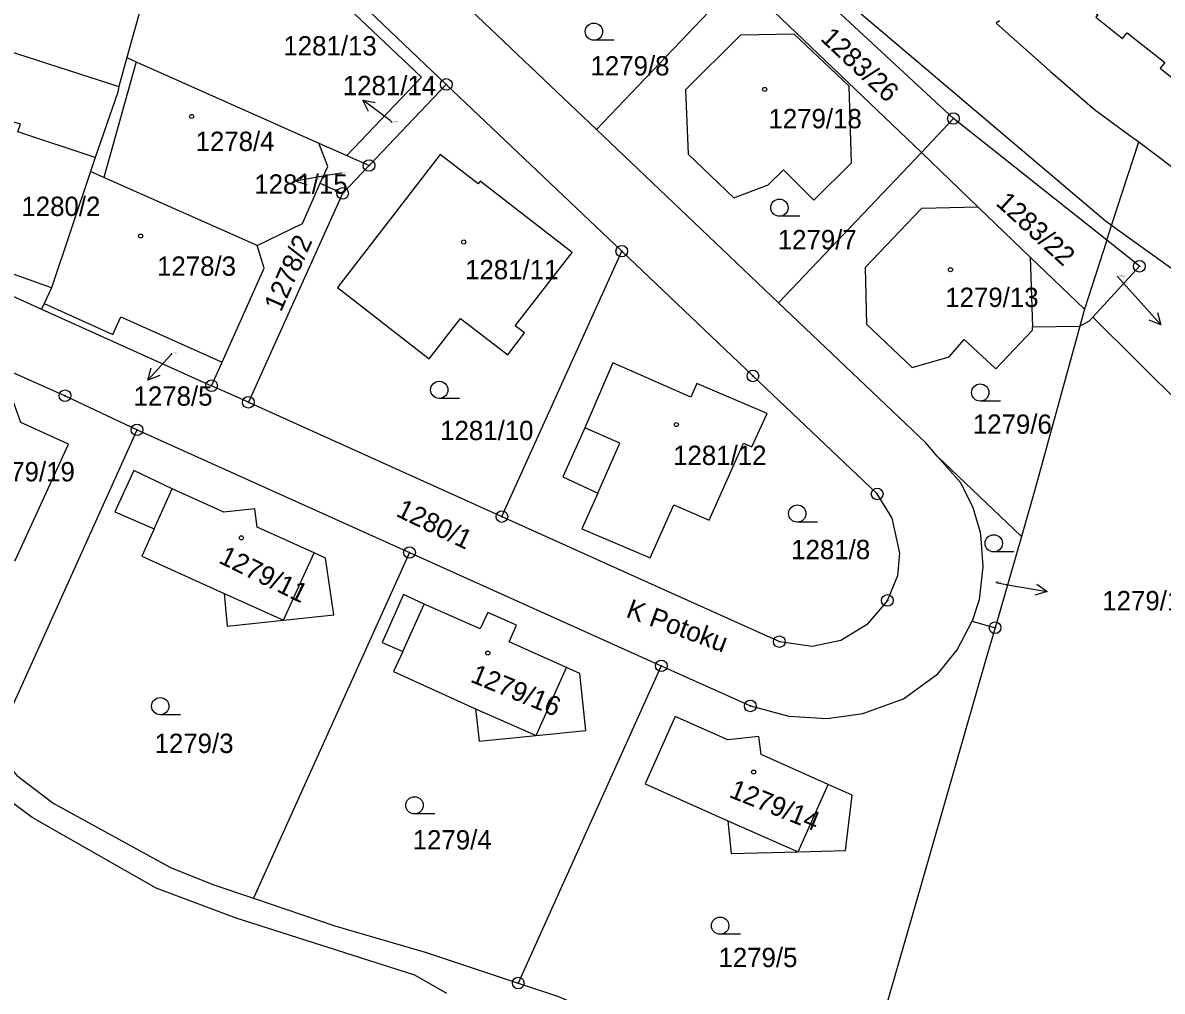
# Model space of a CAD drawing. Extents: x -737240 to -735272, y -1119606 to -1117878.
# Drawn here: x -735996.5 to -735896.2, y -1119169.8 to -1119084.5 of the extents above; entities that cross this region are included whole.
import ezdxf

# ---------------------------------------------------------------- set-up
doc = ezdxf.new("R2010")
doc.units = 0
for name, color, linetype in [('Level 1', 7, 'Continuous'), ('Level 15', 7, 'Continuous'), ('Level 16', 7, 'Continuous'), ('Level 18', 7, 'Continuous'), ('Level 19', 7, 'Continuous'), ('Level 25', 7, 'Continuous'), ('Level 4', 7, 'Continuous')]:
    doc.layers.add(name, color=color, linetype=linetype)

msp = doc.modelspace()

# ---------------------------------------------------------------- linework, layer by layer
at = {"layer": 'Level 1'}
for p, q in [((-735945.98, -1119093.93), (-735961.99, -1119078.69)), ((-735914.57, -1119092.95), (-735930.64, -1119078.02)), ((-735959.2, -1119089.95), (-735970.47, -1119079.23)), ((-735945.98, -1119093.93), (-735933.35, -1119080.67)), ((-735933.35, -1119080.67), (-735917.39, -1119095.95)), ((-735985.88, -1119082.43), (-735987.31, -1119087.59)), ((-735987.31, -1119087.59), (-735988.02, -1119090.13)), ((-735987.31, -1119087.59), (-735986.51, -1119087.95)), ((-735986.51, -1119087.95), (-735970.42, -1119095.12)), ((-735966, -1119097.09), (-735959.2, -1119089.95)), ((-735943.76, -1119104.63), (-735959.2, -1119089.95)), ((-735917.39, -1119095.95), (-735914.57, -1119092.95)), ((-735901.08, -1119103.67), (-735914.57, -1119092.95)), ((-735929.97, -1119109.17), (-735945.98, -1119093.93)), ((-735970.42, -1119095.12), (-735967.95, -1119096.22)), ((-735900.65, -1119102.37), (-735898.26, -1119095)), ((-735898.26, -1119095), (-735893.85, -1119098.34)), ((-735990.1, -1119096.38), (-735990.51, -1119097.61)), ((-735967.95, -1119096.22), (-735966, -1119097.09)), ((-735929.97, -1119109.17), (-735917.39, -1119095.95)), ((-735917.39, -1119095.95), (-735912.38, -1119100.76)), ((-735990.51, -1119097.61), (-735993.94, -1119107.85)), ((-735989.34, -1119098.13), (-735990.51, -1119097.61)), ((-735968.33, -1119099.54), (-735966, -1119097.09)), ((-735975.84, -1119104.12), (-735989.34, -1119098.13)), ((-735970.3, -1119098.65), (-735968.33, -1119099.54)), ((-736017.55, -1119099.48), (-735994.83, -1119109.72)), ((-735968.33, -1119099.54), (-735976.62, -1119117.93)), ((-735912.38, -1119100.76), (-735907.8, -1119105.16)), ((-735901.08, -1119103.67), (-735900.65, -1119102.37)), ((-735901.08, -1119103.67), (-735903.04, -1119109.72)), ((-735954.31, -1119127.99), (-735943.76, -1119104.63)), ((-735993.94, -1119107.85), (-736001.33, -1119105.23)), ((-735907.8, -1119105.16), (-735903.04, -1119109.72)), ((-735993.94, -1119107.85), (-735994.59, -1119109.22)), ((-735994.59, -1119109.22), (-735994.83, -1119109.72)), ((-735994.83, -1119109.72), (-735979.86, -1119116.47)), ((-735903.04, -1119109.72), (-735903.45, -1119111.22)), ((-735907.61, -1119111.3), (-735903.45, -1119111.22)), ((-735979.86, -1119116.47), (-735978.94, -1119114.41)), ((-735976.62, -1119117.93), (-735979.86, -1119116.47)), ((-735976.62, -1119117.93), (-735954.31, -1119127.99)), ((-735999.04, -1119148.33), (-735986.42, -1119120.35)), ((-735986.42, -1119120.35), (-735962.44, -1119131.15)), ((-735908.59, -1119129.74), (-735915.99, -1119122.66)), ((-735908.59, -1119129.74), (-735910.9, -1119137.77)), ((-735962.44, -1119131.15), (-735976.16, -1119161.58)), ((-735962.44, -1119131.15), (-735940.28, -1119141.13)), ((-735912.91, -1119137.19), (-735910.9, -1119137.77)), ((-735940.28, -1119141.13), (-735952.87, -1119169.05))]:
    msp.add_line(p, q, dxfattribs=at)
for points in [[(-735900.65, -1119102.37), (-735901.22, -1119101.96), (-735923.06, -1119083.43), (-735938.04, -1119068.85), (-735961.28, -1119041.45), (-735967.35, -1119032.06)], [(-736002.28, -1119072.25), (-736003.65, -1119078.64), (-736002.92, -1119078.8), (-736004.24, -1119084.92), (-735988.02, -1119090.13)], [(-735900.24, -1119078.68), (-735903.3, -1119082.72), (-735901.87, -1119083.82), (-735902.03, -1119084.02), (-735899.68, -1119085.9), (-735899.28, -1119085.4), (-735895.97, -1119088.02), (-735896.37, -1119088.52), (-735893.81, -1119090.56), (-735886.46, -1119081.34), (-735894.85, -1119074.71), (-735897, -1119077.49), (-735898.52, -1119076.31), (-735900.3, -1119078.63), (-735900.24, -1119078.68)], [(-735967.95, -1119096.22), (-735961.39, -1119089.32), (-735968.87, -1119082.2), (-735969.22, -1119082.57), (-735971.54, -1119080.35), (-735970.47, -1119079.23)], [(-735910.51, -1119084.34), (-735910.81, -1119084.55), (-735906.03, -1119088.82), (-735902.15, -1119092.17), (-735899.17, -1119094.37), (-735898.26, -1119095)], [(-735926.84, -1119100.13), (-735923.53, -1119096.84), (-735923.73, -1119090.11), (-735928.59, -1119085.54), (-735933.31, -1119085.61), (-735938.15, -1119090.42), (-735937.92, -1119096.08), (-735933.89, -1119099.93), (-735930.86, -1119098.79), (-735929.51, -1119097.46), (-735926.84, -1119100.13)], [(-735990.1, -1119096.38), (-735996.91, -1119094.11), (-735996.69, -1119093.45), (-736006.1, -1119090.67)], [(-735988.02, -1119090.13), (-735988.12, -1119090.62), (-735990.1, -1119096.38)], [(-735970.3, -1119098.65), (-735969.64, -1119097.16), (-735970.42, -1119095.12)], [(-735959.73, -1119096.13), (-735968.79, -1119107.83), (-735960.71, -1119114.1), (-735957.95, -1119110.55), (-735953.8, -1119113.74), (-735952.31, -1119111.83), (-735953.13, -1119111.19), (-735948.13, -1119104.75), (-735956.22, -1119098.47), (-735956.4, -1119098.71), (-735959.73, -1119096.13)], [(-735975.84, -1119104.12), (-735971.87, -1119102.2), (-735970.3, -1119098.65)], [(-736040, -1119105.69), (-736037.32, -1119102.35), (-736033.97, -1119099.21), (-736033.62, -1119099.09), (-736016.5, -1119106.78), (-735992.76, -1119117.35), (-735986.42, -1119120.35)], [(-735912.38, -1119100.76), (-735917.37, -1119100.87), (-735922.33, -1119106.07), (-735922.22, -1119111.04), (-735918.21, -1119114.87), (-735914.95, -1119113.94), (-735913.61, -1119112.39), (-735910.85, -1119114.98), (-735907.6, -1119111.58), (-735907.61, -1119111.3)], [(-735786.56, -1119152.66), (-735789.3, -1119152.37), (-735817.43, -1119146.68), (-735851.03, -1119134.58), (-735874.97, -1119120.82), (-735900.65, -1119102.37)], [(-735902.31, -1119110.44), (-735898.2, -1119105.96), (-735901.08, -1119103.67)], [(-735978.94, -1119114.41), (-735975.23, -1119106.13), (-735975.84, -1119104.12)], [(-735954.31, -1119127.99), (-735940.59, -1119134.18), (-735929.89, -1119139), (-735927.01, -1119139.4), (-735924.47, -1119138.86), (-735922.06, -1119137.41), (-735920.47, -1119135.53), (-735920.38, -1119135.37), (-735919.46, -1119133.18), (-735919.29, -1119131.2), (-735919.95, -1119128.12), (-735921.28, -1119126), (-735932.22, -1119115.61), (-735943.76, -1119104.63)], [(-735994.59, -1119109.22), (-735988.55, -1119111.97), (-735987.84, -1119110.42), (-735978.94, -1119114.41)], [(-735915.99, -1119122.66), (-735917, -1119121.51), (-735929.97, -1119109.17)], [(-735902.31, -1119110.44), (-735902.61, -1119110.78), (-735903.45, -1119111.22)], [(-735834.44, -1119149.09), (-735839.49, -1119148.04), (-735864.93, -1119138.02), (-735886.47, -1119126.15), (-735902.31, -1119110.44)], [(-735903.45, -1119111.22), (-735907.41, -1119125.64), (-735908.59, -1119129.74)], [(-735945.86, -1119125.94), (-735947.26, -1119129.07), (-735941.26, -1119131.63), (-735939.17, -1119126.95), (-735936.06, -1119128.32), (-735933.04, -1119121.52), (-735932.3, -1119121.84), (-735930.97, -1119118.93), (-735937.15, -1119116.29), (-735937.68, -1119117.48), (-735944.54, -1119114.47), (-735947.02, -1119120.18)], [(-735959.16, -1119169.98), (-735961.98, -1119168.35), (-735977.71, -1119163.34), (-735984.75, -1119160.69), (-735995.66, -1119154.49), (-735997.83, -1119152.87), (-736020.83, -1119125.53), (-736028.83, -1119117.16), (-736033.37, -1119115), (-736037.16, -1119115.64)], [(-736004.12, -1119120.11), (-736006.92, -1119121.2), (-736005.9, -1119124.04), (-736007.34, -1119127.19), (-735997.15, -1119131.86), (-735992.45, -1119121.63), (-735996.65, -1119119.7), (-735997.39, -1119117.66), (-735999.4, -1119118.45), (-736002.62, -1119116.95), (-736004.12, -1119120.11)], [(-735947.02, -1119120.18), (-735948.94, -1119124.48), (-735945.86, -1119125.94)], [(-735915.99, -1119122.66), (-735913.95, -1119124.98), (-735912.87, -1119127.18), (-735912.21, -1119129.36), (-735912.17, -1119129.91), (-735911.97, -1119132.42), (-735912.31, -1119135.33), (-735912.91, -1119137.19)], [(-735983.34, -1119125.56), (-735986.69, -1119123.93), (-735988.36, -1119127.58), (-735984.92, -1119129.06)], [(-735970.84, -1119131.19), (-735975.84, -1119128.92), (-735976.04, -1119127.3), (-735978.79, -1119127.61), (-735983.34, -1119125.56)], [(-735984.92, -1119129.06), (-735986.01, -1119131.48), (-735978.76, -1119134.75)], [(-735973.52, -1119137.11), (-735969.11, -1119136.65), (-735969.82, -1119131.65), (-735970.84, -1119131.19)], [(-735978.76, -1119134.75), (-735978.49, -1119137.63), (-735973.52, -1119137.11)], [(-735961.15, -1119135.69), (-735962.96, -1119134.84), (-735964.84, -1119139.07), (-735963.04, -1119139.88)], [(-735948.63, -1119141.28), (-735953.68, -1119139.01), (-735953.03, -1119137.55), (-735955.56, -1119136.42), (-735956.21, -1119137.87), (-735961.15, -1119135.69)], [(-735940.28, -1119141.13), (-735932.44, -1119144.66), (-735929.06, -1119145.57), (-735925.68, -1119145.76), (-735922.55, -1119145.33), (-735918.97, -1119144.04), (-735915.94, -1119141.82), (-735914.25, -1119139.71), (-735912.91, -1119137.19)], [(-735910.9, -1119137.77), (-735911.68, -1119140.45), (-735917.39, -1119160.3), (-735921.76, -1119175.42)], [(-735963.04, -1119139.88), (-735963.85, -1119141.64), (-735956.63, -1119144.91)], [(-735951.29, -1119147.25), (-735946.93, -1119146.81), (-735947.45, -1119141.81), (-735948.63, -1119141.28)], [(-735956.63, -1119144.91), (-735956.32, -1119147.77), (-735951.29, -1119147.25)], [(-735925.59, -1119151.56), (-735931.49, -1119148.94), (-735931.7, -1119147.34), (-735934.41, -1119147.65), (-735939.06, -1119145.58), (-735941.7, -1119151.52), (-735934.43, -1119154.76)], [(-735999.04, -1119148.33), (-735997.04, -1119150.76), (-735993.79, -1119153.21), (-735983.48, -1119158.88), (-735979.75, -1119160.37), (-735976.16, -1119161.58)], [(-735928.24, -1119157.51), (-735924.08, -1119157.38), (-735923.47, -1119152.52), (-735925.59, -1119151.56)], [(-735934.43, -1119154.76), (-735934.14, -1119157.66), (-735928.24, -1119157.51)], [(-735976.16, -1119161.58), (-735969.01, -1119164), (-735961.07, -1119166.34), (-735952.87, -1119169.05)], [(-735952.87, -1119169.05), (-735949.34, -1119170.22), (-735923.41, -1119181.53)]]:
    msp.add_lwpolyline(points, dxfattribs=at)
at = {"layer": 'Level 16'}
for points in [[(-735963.97, -1119093.29), (-735964.14, -1119093.13), (-735966.552, -1119091.346)], [(-735966.045, -1119092.343), (-735966.552, -1119091.346), (-735965.451, -1119091.539)], [(-735968.41, -1119097.75), (-735969.56, -1119097.95), (-735972.517, -1119098.457)], [(-735971.447, -1119098.781), (-735972.517, -1119098.457), (-735971.616, -1119097.795)], [(-735900.16, -1119106.83), (-735898.32, -1119108.87), (-735896.311, -1119111.098)], [(-735896.609, -1119110.021), (-735896.311, -1119111.098), (-735897.352, -1119110.69)], [(-735983.35, -1119113.62), (-735983.46, -1119113.74), (-735985.466, -1119115.971)], [(-735984.426, -1119115.561), (-735985.466, -1119115.971), (-735985.169, -1119114.893)], [(-735910.85, -1119133.8), (-735909.28, -1119134.09), (-735906.321, -1119134.583)], [(-735907.225, -1119133.926), (-735906.321, -1119134.583), (-735907.389, -1119134.912)]]:
    msp.add_lwpolyline(points, dxfattribs=at)
at = {"layer": 'Level 25'}
for p, q in [((-735944.428, -1119086.06), (-735946.21, -1119086.06)), ((-735928.098, -1119101.56), (-735929.88, -1119101.56)), ((-735958.038, -1119117.59), (-735959.82, -1119117.59)), ((-735910.428, -1119117.83), (-735912.21, -1119117.83)), ((-735926.528, -1119128.48), (-735928.31, -1119128.48)), ((-735909.238, -1119131.1), (-735911.02, -1119131.1)), ((-735982.598, -1119145.43), (-735984.38, -1119145.43)), ((-735960.218, -1119154.16), (-735962, -1119154.16)), ((-735933.318, -1119164.76), (-735935.1, -1119164.76))]:
    msp.add_line(p, q, dxfattribs=at)
for centre, major_axis, ratio in [((-735946.21, -1119085.304), (0.764, 0), 0.9894236), ((-735959.2, -1119089.95), (0.516, 0), 0.9848078), ((-735959.2, -1119089.95), (0.0375, 0), 0.9848078), ((-735931.18, -1119090.39), (0.18, 0), 0.9848078), ((-735981.62, -1119092.77), (0.18, 0), 0.9848078), ((-735914.57, -1119092.95), (0.516, 0), 0.9848078), ((-735914.57, -1119092.95), (0.0375, 0), 0.9848078), ((-735966, -1119097.09), (0.516, 0), 0.9848078), ((-735966, -1119097.09), (0.0375, 0), 0.9848078), ((-735968.33, -1119099.54), (0.516, 0), 0.9848078), ((-735968.33, -1119099.54), (0.0375, 0), 0.9848078), ((-735929.88, -1119100.804), (0.764, 0), 0.9894236), ((-735986.11, -1119103.3), (0.18, 0), 0.9848078), ((-735957.67, -1119103.82), (0.18, 0), 0.9848078), ((-735943.76, -1119104.63), (0.516, 0), 0.9848078), ((-735943.76, -1119104.63), (0.0375, 0), 0.9848078), ((-735898.2, -1119105.96), (0.516, 0), 0.9848078), ((-735914.83, -1119106.26), (0.18, 0), 0.9848078), ((-735898.2, -1119105.96), (0.0375, 0), 0.9848078), ((-735932.22, -1119115.61), (0.516, 0), 0.9848078), ((-735932.22, -1119115.61), (0.0375, 0), 0.9848078), ((-735979.86, -1119116.47), (0.516, 0), 0.9848078), ((-735979.86, -1119116.47), (0.0375, 0), 0.9848078), ((-735959.82, -1119116.834), (0.764, 0), 0.9894236), ((-735912.21, -1119117.074), (0.764, 0), 0.9894236), ((-735992.76, -1119117.35), (0.516, 0), 0.9848078), ((-735992.76, -1119117.35), (0.0375, 0), 0.9848078), ((-735976.62, -1119117.93), (0.516, 0), 0.9848078), ((-735976.62, -1119117.93), (0.0375, 0), 0.9848078), ((-735938.95, -1119119.89), (0.18, 0), 0.9848078), ((-735986.42, -1119120.35), (0.516, 0), 0.9848078), ((-735986.42, -1119120.35), (0.0375, 0), 0.9848078), ((-735921.28, -1119126), (0.516, 0), 0.9848078), ((-735921.28, -1119126), (0.0375, 0), 0.9848078), ((-735954.31, -1119127.99), (0.516, 0), 0.9848078), ((-735928.31, -1119127.724), (0.764, 0), 0.9894236), ((-735954.31, -1119127.99), (0.0375, 0), 0.9848078), ((-735977.24, -1119129.86), (0.18, 0), 0.9848078), ((-735911.02, -1119130.344), (0.764, 0), 0.9894236), ((-735962.44, -1119131.15), (0.516, 0), 0.9848078), ((-735962.44, -1119131.15), (0.0375, 0), 0.9848078), ((-735920.38, -1119135.37), (0.516, 0), 0.9848078), ((-735920.38, -1119135.37), (0.0375, 0), 0.9848078), ((-735910.9, -1119137.77), (0.516, 0), 0.9848078), ((-735910.9, -1119137.77), (0.0375, 0), 0.9848078), ((-735929.89, -1119139), (0.516, 0), 0.9848078), ((-735955.55, -1119140), (0.18, 0), 0.9848078), ((-735929.89, -1119139), (0.0375, 0), 0.9848078), ((-735940.28, -1119141.13), (0.516, 0), 0.9848078), ((-735940.28, -1119141.13), (0.0375, 0), 0.9848078), ((-735984.38, -1119144.674), (0.764, 0), 0.9894236), ((-735932.44, -1119144.66), (0.516, 0), 0.9848078), ((-735932.44, -1119144.66), (0.0375, 0), 0.9848078), ((-735932.15, -1119150.48), (0.18, 0), 0.9848078), ((-735962, -1119153.404), (0.764, 0), 0.9894236), ((-735935.1, -1119164.004), (0.764, 0), 0.9894236), ((-735952.87, -1119169.05), (0.516, 0), 0.9848078), ((-735952.87, -1119169.05), (0.0375, 0), 0.9848078)]:
    msp.add_ellipse(centre, major_axis=major_axis, ratio=ratio, dxfattribs=at)
at = {"layer": 'Level 4'}
for p, q in [((-735986.51, -1119087.95), (-735989.34, -1119098.13)), ((-735907.8, -1119105.16), (-735907.61, -1119111.3)), ((-735984.92, -1119129.06), (-735983.34, -1119125.56)), ((-735973.52, -1119137.11), (-735970.84, -1119131.19)), ((-735978.76, -1119134.75), (-735973.52, -1119137.11)), ((-735963.04, -1119139.88), (-735961.15, -1119135.69)), ((-735951.29, -1119147.25), (-735948.63, -1119141.28)), ((-735956.63, -1119144.91), (-735951.29, -1119147.25)), ((-735928.24, -1119157.51), (-735925.59, -1119151.56)), ((-735934.43, -1119154.76), (-735928.24, -1119157.51))]:
    msp.add_line(p, q, dxfattribs=at)
msp.add_lwpolyline([(-735945.86, -1119125.94), (-735943.92, -1119121.53), (-735947.02, -1119120.18)], dxfattribs=at)

# ---------------------------------------------------------------- texts
at = {"layer": 'Level 15'}
msp.add_text('K Potoku', height=1.7, rotation=339.85881, dxfattribs=at).set_placement((-735943.48, -1119136.8))
at = {"layer": 'Level 16'}
for s, p in [('1281/14', (-735968.31, -1119090.9)), ('1281/15', (-735976.1, -1119099.57)), ('1278/5', (-735986.73, -1119118.23)), ('1279/17', (-735901.47, -1119136.24))]:
    msp.add_text(s, height=1.7, dxfattribs=at).set_placement(p)
at = {"layer": 'Level 18'}
for s, rotation, p in [('1283/26', 316.78299, (-735926.362, -1119085.997)), ('1283/22', 317.56032, (-735910.914, -1119100.498)), ('1278/2', 66.22461, (-735973.752, -1119110.056)), ('1280/1', 334.1934, (-735963.724, -1119127.9))]:
    msp.add_text(s, height=1.7, rotation=rotation, dxfattribs=at).set_placement(p)
for s, height, p in [('1279/8', 1.7, (-735946.51, -1119089.16)), ('1281/14', 0.1, (-735963.97, -1119093.29)), ('1281/15', 0.1, (-735968.41, -1119097.75)), ('1280/2', 1.7, (-735996.6, -1119101.53)), ('1279/7', 1.7, (-735930.03, -1119104.46)), ('1283/23', 0.1, (-735899.985, -1119106.83)), ('1278/5', 0.1, (-735983.35, -1119113.62)), ('1281/10', 1.7, (-735959.745, -1119121.26)), ('1279/6', 1.7, (-735912.86, -1119120.7)), ('1281/8', 1.7, (-735928.85, -1119131.74)), ('1279/17', 0.1, (-735910.85, -1119133.8)), ('1279/3', 1.7, (-735984.88, -1119148.8)), ('1279/4', 1.7, (-735962.16, -1119157.29)), ('1279/5', 1.7, (-735935.25, -1119167.65))]:
    msp.add_text(s, height=height, dxfattribs=at).set_placement(p)
at = {"layer": 'Level 19'}
for s, p in [('1281/13', (-735973.54, -1119087.4)), ('1279/18', (-735930.85, -1119093.81)), ('1278/4', (-735981.27, -1119095.81)), ('1278/3', (-735984.66, -1119106.79)), ('1281/11', (-735957.55, -1119107.1)), ('1279/13', (-735915.29, -1119109.54)), ('1281/12', (-735939.24, -1119123.45)), ('1279/19', (-736000.11, -1119124.89))]:
    msp.add_text(s, height=1.7, dxfattribs=at).set_placement(p)
for s, rotation, p in [('1279/11', 333.76419, (-735979.33, -1119132.013)), ('1279/16', 337.67235, (-735957.175, -1119142.502)), ('1279/14', 338.20992, (-735934.403, -1119152.652))]:
    msp.add_text(s, height=1.7, rotation=rotation, dxfattribs=at).set_placement(p)

doc.saveas('drawing.dxf')
